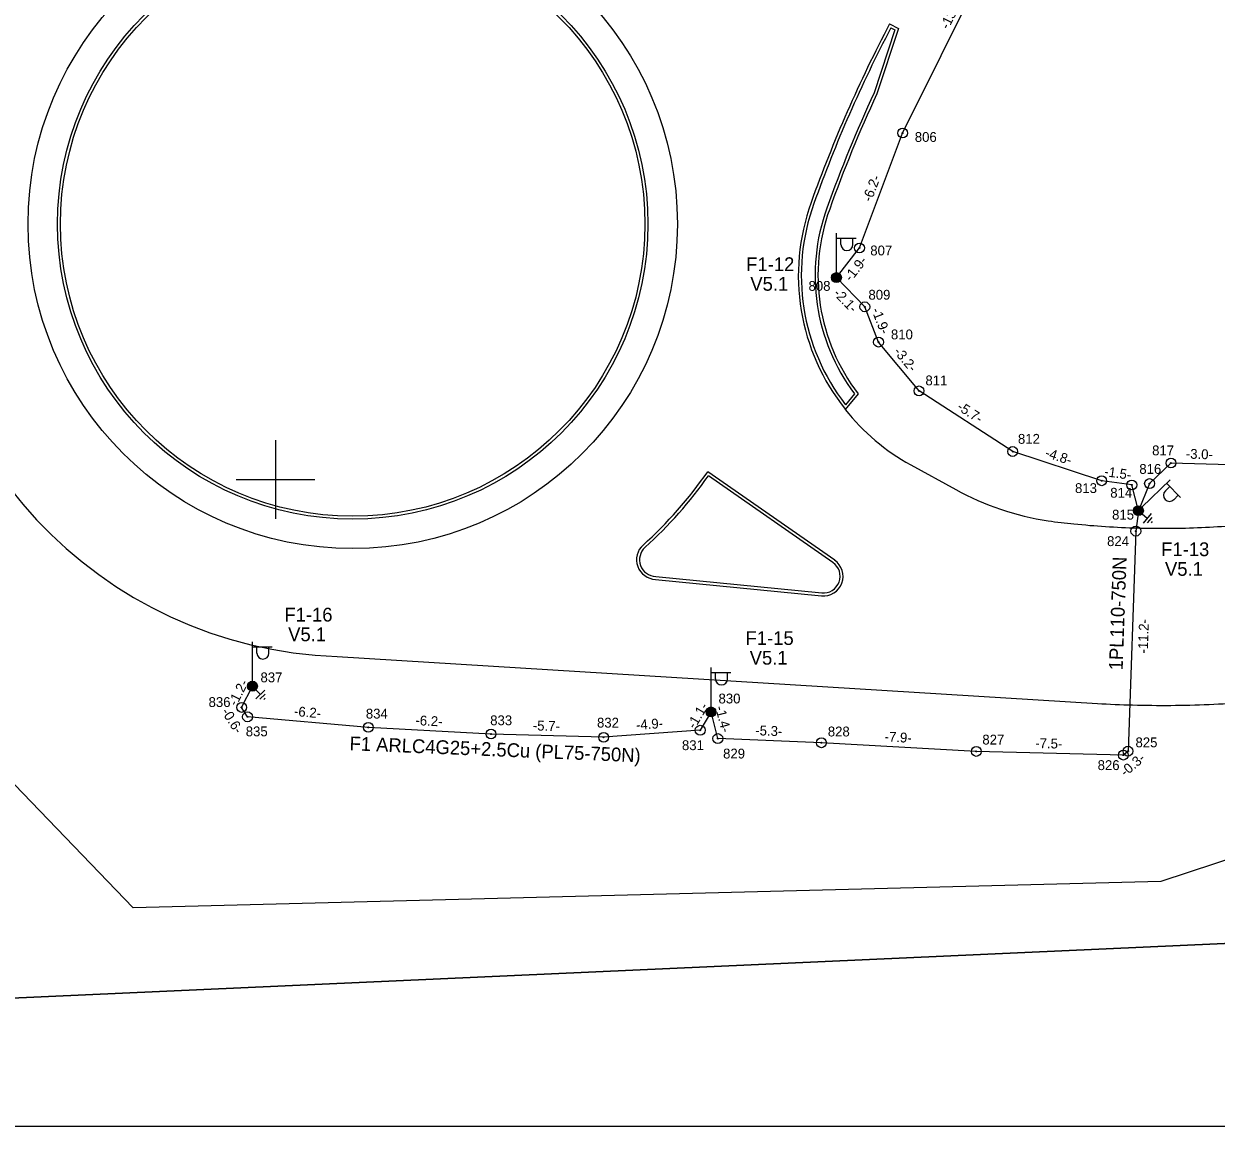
# Model space of a CAD drawing. Extents: x 528816 to 533196, y 6574767 to 6575847.
# Drawn here: x 531687.2 to 531747.8, y 6574767.1 to 6574823.2 of the extents above; entities that cross this region are included whole.
import ezdxf

# ---------------------------------------------------------------- set-up
doc = ezdxf.new("R2010")
doc.units = 0
for name, color, linetype in [('JOONSIDE', 7, 'Continuous'), ('KOORDPUNKT', 7, 'Continuous'), ('MOOTPIIR', 7, 'Continuous'), ('MPKAABEL', 7, 'Continuous'), ('PIIR', 7, 'Continuous'), ('POST', 7, 'Continuous'), ('TEE', 7, 'Continuous'), ('VORK', 7, 'Continuous'), ('VORMISTUS', 7, 'Continuous')]:
    doc.layers.add(name, color=color, linetype=linetype)

msp = doc.modelspace()

# ---------------------------------------------------------------- linework, layer by layer
at = {"layer": 'KOORDPUNKT'}
for centre, radius in [((531731.871, 6574817.602), 0.25), ((531731.871, 6574817.602), 0.025), ((531731.871, 6574817.602), 0.0221), ((531731.871, 6574817.602), 0.0191), ((531731.871, 6574817.602), 0.0161), ((531731.871, 6574817.602), 0.0132), ((531731.871, 6574817.602), 0.0102), ((531731.871, 6574817.602), 0.00726), ((531731.871, 6574817.602), 0.0043), ((531729.679, 6574811.762), 0.25), ((531729.679, 6574811.762), 0.025), ((531729.679, 6574811.762), 0.0221), ((531729.679, 6574811.762), 0.0191), ((531729.679, 6574811.762), 0.0161), ((531729.679, 6574811.762), 0.0132), ((531729.679, 6574811.762), 0.0102), ((531729.679, 6574811.762), 0.00726), ((531729.679, 6574811.762), 0.0043), ((531728.507, 6574810.256), 0.25), ((531728.507, 6574810.256), 0.025), ((531728.507, 6574810.256), 0.0221), ((531728.507, 6574810.256), 0.0191), ((531728.507, 6574810.256), 0.0161), ((531728.507, 6574810.256), 0.0132), ((531728.507, 6574810.256), 0.0102), ((531728.507, 6574810.256), 0.00726), ((531728.507, 6574810.256), 0.0043), ((531729.95, 6574808.768), 0.25), ((531729.95, 6574808.768), 0.025), ((531729.95, 6574808.768), 0.0221), ((531729.95, 6574808.768), 0.0191), ((531729.95, 6574808.768), 0.0161), ((531729.95, 6574808.768), 0.0132), ((531729.95, 6574808.768), 0.0102), ((531729.95, 6574808.768), 0.00726), ((531729.95, 6574808.768), 0.0043), ((531730.645, 6574806.976), 0.25), ((531730.645, 6574806.976), 0.025), ((531730.645, 6574806.976), 0.0221), ((531730.645, 6574806.976), 0.0191), ((531730.645, 6574806.976), 0.0161), ((531730.645, 6574806.976), 0.0132), ((531730.645, 6574806.976), 0.0102), ((531730.645, 6574806.976), 0.00726), ((531730.645, 6574806.976), 0.0043), ((531732.705, 6574804.497), 0.25), ((531732.705, 6574804.497), 0.025), ((531732.705, 6574804.497), 0.0221), ((531732.705, 6574804.497), 0.0191), ((531732.705, 6574804.497), 0.0161), ((531732.705, 6574804.497), 0.0132), ((531732.705, 6574804.497), 0.0102), ((531732.705, 6574804.497), 0.00726), ((531732.705, 6574804.497), 0.0043), ((531737.464, 6574801.415), 0.25), ((531737.464, 6574801.415), 0.025), ((531737.464, 6574801.415), 0.0221), ((531737.464, 6574801.415), 0.0191), ((531737.464, 6574801.415), 0.0161), ((531737.464, 6574801.415), 0.0132), ((531737.464, 6574801.415), 0.0102), ((531737.464, 6574801.415), 0.00726), ((531737.464, 6574801.415), 0.0043), ((531745.505, 6574800.828), 0.25), ((531745.505, 6574800.828), 0.025), ((531745.505, 6574800.828), 0.0221), ((531745.505, 6574800.828), 0.0191), ((531745.505, 6574800.828), 0.0161), ((531745.505, 6574800.828), 0.0132), ((531745.505, 6574800.828), 0.0102), ((531745.505, 6574800.828), 0.00726), ((531745.505, 6574800.828), 0.0043), ((531741.987, 6574799.929), 0.25), ((531741.987, 6574799.929), 0.025), ((531741.987, 6574799.929), 0.0221), ((531741.987, 6574799.929), 0.0191), ((531741.987, 6574799.929), 0.0161), ((531741.987, 6574799.929), 0.0132), ((531741.987, 6574799.929), 0.0102), ((531741.987, 6574799.929), 0.00726), ((531741.987, 6574799.929), 0.0043), ((531743.517, 6574799.714), 0.25), ((531744.419, 6574799.787), 0.25), ((531744.419, 6574799.787), 0.025), ((531744.419, 6574799.787), 0.0221), ((531744.419, 6574799.787), 0.0191), ((531744.419, 6574799.787), 0.0161), ((531744.419, 6574799.787), 0.0132), ((531743.517, 6574799.714), 0.025), ((531743.517, 6574799.714), 0.0221), ((531743.517, 6574799.714), 0.0191), ((531743.517, 6574799.714), 0.0161), ((531743.517, 6574799.714), 0.0132), ((531743.517, 6574799.714), 0.0102), ((531743.517, 6574799.714), 0.00726), ((531743.517, 6574799.714), 0.0043), ((531744.419, 6574799.787), 0.0102), ((531744.419, 6574799.787), 0.00726), ((531744.419, 6574799.787), 0.0043), ((531743.855, 6574798.405), 0.25), ((531743.855, 6574798.405), 0.025), ((531743.855, 6574798.405), 0.0221), ((531743.855, 6574798.405), 0.0191), ((531743.855, 6574798.405), 0.0161), ((531743.855, 6574798.405), 0.0132), ((531743.855, 6574798.405), 0.0102), ((531743.855, 6574798.405), 0.00726), ((531743.855, 6574798.405), 0.0043), ((531743.721, 6574797.368), 0.25), ((531743.721, 6574797.368), 0.025), ((531743.721, 6574797.368), 0.0221), ((531743.721, 6574797.368), 0.0191), ((531743.721, 6574797.368), 0.0161), ((531743.721, 6574797.368), 0.0132), ((531743.721, 6574797.368), 0.0102), ((531743.721, 6574797.368), 0.00726), ((531743.721, 6574797.368), 0.0043), ((531698.83, 6574789.489), 0.25), ((531698.83, 6574789.489), 0.025), ((531698.83, 6574789.489), 0.0221), ((531698.83, 6574789.489), 0.0191), ((531698.83, 6574789.489), 0.0161), ((531698.83, 6574789.489), 0.0132), ((531698.83, 6574789.489), 0.0102), ((531698.83, 6574789.489), 0.00726), ((531698.83, 6574789.489), 0.0043), ((531698.279, 6574788.408), 0.25), ((531698.279, 6574788.408), 0.025), ((531698.279, 6574788.408), 0.0221), ((531698.279, 6574788.408), 0.0191), ((531698.279, 6574788.408), 0.0161), ((531698.279, 6574788.408), 0.0132), ((531698.279, 6574788.408), 0.0102), ((531698.279, 6574788.408), 0.00726), ((531698.279, 6574788.408), 0.0043), ((531722.134, 6574788.181), 0.25), ((531698.579, 6574787.929), 0.25), ((531698.579, 6574787.929), 0.025), ((531698.579, 6574787.929), 0.0221), ((531698.579, 6574787.929), 0.0191), ((531698.579, 6574787.929), 0.0161), ((531698.579, 6574787.929), 0.0132), ((531698.579, 6574787.929), 0.0102), ((531698.579, 6574787.929), 0.00726), ((531698.579, 6574787.929), 0.0043), ((531722.134, 6574788.181), 0.025), ((531722.134, 6574788.181), 0.0221), ((531722.134, 6574788.181), 0.0191), ((531722.134, 6574788.181), 0.0161), ((531722.134, 6574788.181), 0.0132), ((531722.134, 6574788.181), 0.0102), ((531722.134, 6574788.181), 0.00726), ((531722.134, 6574788.181), 0.0043), ((531704.719, 6574787.392), 0.25), ((531704.719, 6574787.392), 0.025), ((531704.719, 6574787.392), 0.0221), ((531704.719, 6574787.392), 0.0191), ((531704.719, 6574787.392), 0.0161), ((531704.719, 6574787.392), 0.0132), ((531704.719, 6574787.392), 0.0102), ((531704.719, 6574787.392), 0.00726), ((531704.719, 6574787.392), 0.0043), ((531710.953, 6574787.053), 0.25), ((531710.953, 6574787.053), 0.025), ((531710.953, 6574787.053), 0.0221), ((531716.677, 6574786.891), 0.25), ((531721.583, 6574787.249), 0.25), ((531721.583, 6574787.249), 0.025), ((531721.583, 6574787.249), 0.0221), ((531721.583, 6574787.249), 0.0191), ((531721.583, 6574787.249), 0.0161), ((531721.583, 6574787.249), 0.0132), ((531721.583, 6574787.249), 0.0102), ((531721.583, 6574787.249), 0.00726), ((531721.583, 6574787.249), 0.0043), ((531722.48, 6574786.825), 0.25), ((531710.953, 6574787.053), 0.0191), ((531710.953, 6574787.053), 0.0161), ((531710.953, 6574787.053), 0.0132), ((531710.953, 6574787.053), 0.0102), ((531710.953, 6574787.053), 0.00726), ((531710.953, 6574787.053), 0.0043), ((531716.677, 6574786.891), 0.025), ((531716.677, 6574786.891), 0.0221), ((531716.677, 6574786.891), 0.0191), ((531716.677, 6574786.891), 0.0161), ((531716.677, 6574786.891), 0.0132), ((531716.677, 6574786.891), 0.0102), ((531716.677, 6574786.891), 0.00726), ((531716.677, 6574786.891), 0.0043), ((531722.48, 6574786.825), 0.025), ((531722.48, 6574786.825), 0.0221), ((531722.48, 6574786.825), 0.0191), ((531722.48, 6574786.825), 0.0161), ((531722.48, 6574786.825), 0.0132), ((531722.48, 6574786.825), 0.0102), ((531722.48, 6574786.825), 0.00726), ((531722.48, 6574786.825), 0.0043), ((531727.746, 6574786.611), 0.25), ((531727.746, 6574786.611), 0.025), ((531727.746, 6574786.611), 0.0221), ((531727.746, 6574786.611), 0.0191), ((531727.746, 6574786.611), 0.0161), ((531727.746, 6574786.611), 0.0132), ((531727.746, 6574786.611), 0.0102), ((531727.746, 6574786.611), 0.00726), ((531727.746, 6574786.611), 0.0043), ((531735.613, 6574786.171), 0.25), ((531735.613, 6574786.171), 0.025), ((531735.613, 6574786.171), 0.0221), ((531735.613, 6574786.171), 0.0191), ((531735.613, 6574786.171), 0.0161), ((531735.613, 6574786.171), 0.0132), ((531735.613, 6574786.171), 0.0102), ((531735.613, 6574786.171), 0.00726), ((531735.613, 6574786.171), 0.0043), ((531743.087, 6574785.983), 0.25), ((531743.087, 6574785.983), 0.025), ((531743.087, 6574785.983), 0.0221), ((531743.087, 6574785.983), 0.0191), ((531743.087, 6574785.983), 0.0161), ((531743.087, 6574785.983), 0.0132), ((531743.326, 6574786.184), 0.25), ((531743.087, 6574785.983), 0.0102), ((531743.087, 6574785.983), 0.00726), ((531743.087, 6574785.983), 0.0043), ((531743.326, 6574786.184), 0.025), ((531743.326, 6574786.184), 0.0221), ((531743.326, 6574786.184), 0.0191), ((531743.326, 6574786.184), 0.0161), ((531743.326, 6574786.184), 0.0132), ((531743.326, 6574786.184), 0.0102), ((531743.326, 6574786.184), 0.00726), ((531743.326, 6574786.184), 0.0043)]:
    msp.add_circle(centre, radius, dxfattribs=at)
at = {"layer": 'MOOTPIIR'}
msp.add_lwpolyline([(532326.975, 6575157.507), (532011.424, 6575047.308), (531974.249, 6575056.159), (531949.023, 6575045.98), (531934.418, 6575025.179), (531948.58, 6574987.561), (531930.435, 6574980.038), (531915.387, 6575014.558), (531872.016, 6575000.396), (531879.539, 6574971.629), (531794.124, 6574938.436), (531760.931, 6574923.389), (531786.158, 6574793.274), (531744.999, 6574779.555), (531692.776, 6574778.227), (531621.08, 6574852.578), (531554.695, 6574876.477), (531465.739, 6574886.656), (531460.428, 6574919.848), (531387.405, 6574932.24), (531177.628, 6574990.659), (531134.699, 6574992.429), (531095.311, 6575014.115), (530588.571, 6575165.473)], dxfattribs=at)
at = {"layer": 'MPKAABEL'}
for points in [[(531743.855, 6574798.405), (531743.517, 6574799.714), (531741.987, 6574799.929), (531737.464, 6574801.415), (531732.705, 6574804.497), (531730.645, 6574806.976), (531729.95, 6574808.768), (531728.507, 6574810.256), (531729.679, 6574811.762), (531731.871, 6574817.602), (531737.748, 6574829.416), (531739.246, 6574833.546), (531730.469, 6574840.539), (531728.313, 6574842.682), (531727.902, 6574842.641), (531719.636, 6574838.609), (531718.028, 6574838.142), (531716.549, 6574835.915), (531716.287, 6574835.792)], [(531743.855, 6574798.405), (531743.517, 6574799.714), (531741.987, 6574799.929), (531737.464, 6574801.415), (531732.705, 6574804.497), (531730.645, 6574806.976), (531729.95, 6574808.768), (531728.507, 6574810.256), (531729.679, 6574811.762), (531731.871, 6574817.602), (531737.748, 6574829.416), (531739.246, 6574833.546), (531730.469, 6574840.539), (531728.313, 6574842.682), (531727.902, 6574842.641), (531719.636, 6574838.609), (531718.028, 6574838.142), (531716.549, 6574835.915), (531716.287, 6574835.792)], [(531774.714, 6574805.848), (531773.556, 6574806.638), (531766.948, 6574804.202), (531759.166, 6574801.797), (531752.737, 6574800.938), (531748.492, 6574800.739), (531745.505, 6574800.828), (531744.419, 6574799.787), (531743.855, 6574798.405)], [(531774.714, 6574805.848), (531773.556, 6574806.638), (531766.948, 6574804.202), (531759.166, 6574801.797), (531752.737, 6574800.938), (531748.492, 6574800.739), (531745.505, 6574800.828), (531744.419, 6574799.787), (531743.855, 6574798.405)], [(531743.855, 6574798.405), (531743.721, 6574797.368), (531743.326, 6574786.184), (531743.087, 6574785.983), (531735.613, 6574786.171), (531727.746, 6574786.611), (531722.48, 6574786.825), (531722.134, 6574788.181)], [(531743.855, 6574798.405), (531743.721, 6574797.368), (531743.326, 6574786.184), (531743.087, 6574785.983), (531735.613, 6574786.171), (531727.746, 6574786.611), (531722.48, 6574786.825), (531722.134, 6574788.181)], [(531743.855, 6574798.405), (531743.721, 6574797.368), (531743.326, 6574786.184)], [(531744.044, 6574798.241), (531744.3, 6574798.019)], [(531744.509, 6574798.259), (531744.092, 6574797.779)], [(531744.534, 6574798.06), (531744.293, 6574797.782)], [(531744.56, 6574797.86), (531744.494, 6574797.785)], [(531722.134, 6574788.181), (531721.583, 6574787.249), (531716.677, 6574786.891), (531710.953, 6574787.053), (531704.719, 6574787.392), (531698.579, 6574787.929), (531698.279, 6574788.408), (531698.83, 6574789.489)], [(531722.134, 6574788.181), (531721.583, 6574787.249), (531716.677, 6574786.891), (531710.953, 6574787.053), (531704.719, 6574787.392), (531698.579, 6574787.929), (531698.279, 6574788.408), (531698.83, 6574789.489)], [(531699.003, 6574789.308), (531699.237, 6574789.063)], [(531699.467, 6574789.282), (531699.006, 6574788.844)], [(531699.473, 6574789.081), (531699.207, 6574788.827)], [(531699.48, 6574788.88), (531699.407, 6574788.811)]]:
    msp.add_lwpolyline(points, dxfattribs=at)
at = {"layer": 'PIIR'}
msp.add_lwpolyline([(531625.06, 6574849.97), (531553.93, 6574874.91), (531734.17, 6574904.2), (531775.01, 6574855.02), (531797.95, 6574827.35), (531815.85, 6574805.79), (531819.42, 6574801.52), (531759.88, 6574776.94), (531664.4, 6574772.63), (531656.62, 6574782.88), (531667.83, 6574806.64)], close=True, dxfattribs=at)
msp.add_lwpolyline([(531625.06, 6574849.97), (531553.93, 6574874.91), (531734.17, 6574904.2), (531775.01, 6574855.02), (531797.95, 6574827.35), (531815.85, 6574805.79), (531819.42, 6574801.52), (531759.88, 6574776.94), (531664.4, 6574772.63), (531656.62, 6574782.88), (531667.83, 6574806.64)], close=True, dxfattribs=at)
msp.add_lwpolyline([(531512.712, 6574767.124), (531433.13, 6574879.76), (531553.93, 6574874.91), (531625.06, 6574849.97), (531667.83, 6574806.64), (531656.62, 6574782.88), (531664.4, 6574772.63), (531759.88, 6574776.94), (531819.42, 6574801.52), (531847.915, 6574767.124)], dxfattribs=at)
msp.add_lwpolyline([(531512.712, 6574767.124), (531433.13, 6574879.76), (531553.93, 6574874.91), (531625.06, 6574849.97), (531667.83, 6574806.64), (531656.62, 6574782.88), (531664.4, 6574772.63), (531759.88, 6574776.94), (531819.42, 6574801.52), (531847.915, 6574767.124)], dxfattribs=at)
at = {"layer": 'POST'}
for p, q in [((531728.507, 6574810.506), (531728.507, 6574812.506)), ((531728.507, 6574812.256), (531729.507, 6574812.256)), ((531728.734, 6574811.935), (531728.734, 6574812.256)), ((531729.347, 6574811.935), (531729.347, 6574812.256)), ((531728.507, 6574810.256), (531728.507, 6574810.256)), ((531744.035, 6574798.579), (531745.474, 6574799.968)), ((531745.221, 6574799.408), (531745.452, 6574799.631)), ((531745.294, 6574799.794), (531745.989, 6574799.075)), ((531745.646, 6574798.967), (531745.877, 6574799.19)), ((531743.855, 6574798.405), (531743.855, 6574798.405)), ((531698.83, 6574789.74), (531698.83, 6574791.74)), ((531698.83, 6574791.49), (531699.83, 6574791.49)), ((531699.057, 6574791.169), (531699.057, 6574791.49)), ((531699.67, 6574791.169), (531699.67, 6574791.49)), ((531722.134, 6574788.431), (531722.134, 6574790.431)), ((531722.134, 6574790.181), (531723.134, 6574790.181)), ((531722.361, 6574789.86), (531722.361, 6574790.181)), ((531722.974, 6574789.86), (531722.974, 6574790.181)), ((531698.83, 6574789.489), (531698.83, 6574789.489)), ((531722.134, 6574788.181), (531722.134, 6574788.181))]:
    msp.add_line(p, q, dxfattribs=at)
for centre, radius in [((531728.507, 6574810.256), 0.25), ((531728.507, 6574810.256), 0.225), ((531728.507, 6574810.256), 0.2), ((531728.507, 6574810.256), 0.175), ((531728.507, 6574810.256), 0.15), ((531728.507, 6574810.256), 0.125), ((531728.507, 6574810.256), 0.1), ((531728.507, 6574810.256), 0.075), ((531728.507, 6574810.256), 0.05), ((531728.507, 6574810.256), 0.025), ((531743.855, 6574798.405), 0.25), ((531743.855, 6574798.405), 0.225), ((531743.855, 6574798.405), 0.2), ((531743.855, 6574798.405), 0.175), ((531743.855, 6574798.405), 0.15), ((531743.855, 6574798.405), 0.125), ((531743.855, 6574798.405), 0.1), ((531743.855, 6574798.405), 0.075), ((531743.855, 6574798.405), 0.05), ((531743.855, 6574798.405), 0.025), ((531698.83, 6574789.489), 0.25), ((531698.83, 6574789.489), 0.225), ((531698.83, 6574789.489), 0.2), ((531698.83, 6574789.489), 0.175), ((531698.83, 6574789.489), 0.15), ((531698.83, 6574789.489), 0.125), ((531698.83, 6574789.489), 0.1), ((531698.83, 6574789.489), 0.075), ((531698.83, 6574789.489), 0.05), ((531698.83, 6574789.489), 0.025), ((531722.134, 6574788.181), 0.25), ((531722.134, 6574788.181), 0.225), ((531722.134, 6574788.181), 0.2), ((531722.134, 6574788.181), 0.175), ((531722.134, 6574788.181), 0.15), ((531722.134, 6574788.181), 0.125), ((531722.134, 6574788.181), 0.1), ((531722.134, 6574788.181), 0.075), ((531722.134, 6574788.181), 0.05), ((531722.134, 6574788.181), 0.025)]:
    msp.add_circle(centre, radius, dxfattribs=at)
for centre, start, end in [((531729.041, 6574811.935), 180, 0), ((531745.434, 6574799.188), 133.99645, 313.99645), ((531699.364, 6574791.169), 180, 0), ((531722.668, 6574789.86), 180, 0)]:
    msp.add_arc(centre, 0.306, start, end, dxfattribs=at)
at = {"layer": 'TEE'}
for points in [[(531731.274, 6574822.95), (531731.472, 6574822.846), (531730.423, 6574819.645)], [(531731.211, 6574823.153), (531731.654, 6574822.92), (531730.562, 6574819.59)], [(531729.608, 6574804.35), (531728.957, 6574803.549), (531728.961, 6574803.554)], [(531729.418, 6574804.353), (531728.963, 6574803.794)], [(531732.28, 6574800.739), (531734.57, 6574799.479), (531734.569, 6574799.479)], [(531728.417, 6574795.892), (531721.968, 6574800.39)], [(531728.331, 6574795.769), (531722.005, 6574800.182)], [(531719.324, 6574795.067), (531727.76, 6574794.226)], [(531719.314, 6574794.917), (531727.745, 6574794.077)], [(531703.14, 6574790.991), (531741.774, 6574788.611)]]:
    msp.add_lwpolyline(points, dxfattribs=at)
for radius in [16.5, 15, 14.85]:
    msp.add_circle((531703.924, 6574812.977), radius, dxfattribs=at)
for centre, radius, start, end in [((531793.143, 6574790.528), 70, 152.22044, 160.34146), ((531793.143, 6574790.528), 69.85, 152.34348, 160.34178), ((531793.148, 6574790.526), 69.155, 155.09778, 160.3452), ((531793.148, 6574790.526), 69.005, 155.09043, 160.34553), ((531737.453, 6574810.361), 10.883, 160.03911, 218.7172), ((531737.453, 6574810.361), 10.733, 160.037, 217.72341), ((531737.453, 6574810.361), 10.033, 160.04141, 216.78645), ((531737.453, 6574810.361), 9.883, 160.03911, 217.46361), ((531703.924, 6574812.977), 22, 178.24231, 267.95738), ((531737.582, 6574810.376), 11, 218.36218, 241.18014), ((531703.925, 6574812.978), 22, 312.11581, 325.0991), ((531703.925, 6574812.978), 22.15, 312.11581, 324.7111), ((531741.318, 6574811.745), 14, 241.17974, 261.58229), ((531741.64, 6574812.094), 14.396, 260.52119, 265.76408), ((531744.943, 6574840.053), 42.54, 264.10759, 268.45767), ((531745.054, 6574844.142), 46.63, 268.45767, 272.45974), ((531744.845, 6574849.007), 51.5, 272.45974, 276.11381), ((531719.35, 6574795.916), 1, 132.11788, 267.95739), ((531719.35, 6574795.916), 0.85, 132.11805, 268.26668), ((531727.844, 6574795.072), 1, 264.30725, 55.1011), ((531727.844, 6574795.072), 0.85, 264.30725, 55.1011), ((531744.943, 6574840.053), 51.54, 266.47475, 268.45767), ((531745.054, 6574844.142), 55.63, 268.45767, 272.45974), ((531744.845, 6574849.007), 60.5, 272.45974, 276.11381)]:
    msp.add_arc(centre, radius, start, end, dxfattribs=at)
at = {"layer": 'VORK'}
for p, q in [((531700, 6574802), (531700, 6574798)), ((531698, 6574800), (531702, 6574800))]:
    msp.add_line(p, q, dxfattribs=at)
at = {"layer": 'VORMISTUS'}
msp.add_lwpolyline([(533195.3, 6575269.787), (530714.07, 6575269.787), (530714.07, 6574767.124), (533195.3, 6574767.124)], close=True, dxfattribs=at)

# ---------------------------------------------------------------- texts
at = {"layer": 'JOONSIDE'}
for s, rotation, p in [('-13.2-', 63.55146, (531734.196, 6574822.837)), ('-6.2-', 69.42675, (531730.277, 6574814.068)), ('-1.9-', 52.12107, (531729.253, 6574810.02)), ('-2.1-', 314.11048, (531728.317, 6574809.416)), ('-1.9-', 291.19803, (531730.277, 6574808.615)), ('-3.2-', 309.72591, (531731.388, 6574806.473)), ('-5.7-', 327.0723, (531734.591, 6574803.573)), ('-4.8-', 341.81242, (531739.067, 6574801.151)), ('-3.0-', 358.29333, (531746.256, 6574801.056)), ('-1.5-', 352.00312, (531742.094, 6574800.166)), ('-11.2-', 87.97725, (531744.326, 6574791.143)), ('-1.2-', 62.97878, (531698.014, 6574788.439)), ('-6.2-', 355.00167, (531700.924, 6574787.975)), ('-1.1-', 59.38558, (531721.313, 6574787.283)), ('-1.4-', 284.29444, (531722.342, 6574788.422)), ('-0.6-', 302.09661, (531697.231, 6574788.192)), ('-6.2-', 356.88737, (531707.101, 6574787.513)), ('-5.7-', 358.37885, (531713.072, 6574787.243)), ('-4.9-', 4.17358, (531718.339, 6574787.263)), ('-5.3-', 357.67289, (531724.374, 6574786.998)), ('-7.9-', 356.79879, (531730.945, 6574786.682)), ('-7.5-', 358.55721, (531738.607, 6574786.346)), ('-0.3-', 40.14481, (531743.189, 6574784.864))]:
    msp.add_text(s, height=0.5, rotation=rotation, dxfattribs=at).set_placement(p)
at = {"layer": 'KOORDPUNKT'}
for s, p in [('806', (531732.489, 6574817.152)), ('807', (531730.227, 6574811.383)), ('808', (531727.089, 6574809.582)), ('809', (531730.133, 6574809.133)), ('810', (531731.277, 6574807.116)), ('811', (531733.028, 6574804.778)), ('812', (531737.731, 6574801.808)), ('817', (531744.55, 6574801.221)), ('816', (531743.899, 6574800.279)), ('813', (531740.631, 6574799.304)), ('814', (531742.421, 6574799.068)), ('815', (531742.514, 6574797.955)), ('824', (531742.26, 6574796.609)), ('837', (531699.238, 6574789.686)), ('836', (531696.6, 6574788.429)), ('830', (531722.514, 6574788.61)), ('834', (531704.593, 6574787.842)), ('833', (531710.911, 6574787.503)), ('832', (531716.34, 6574787.383)), ('835', (531698.488, 6574786.939)), ('828', (531728.069, 6574786.934)), ('831', (531720.656, 6574786.237)), ('827', (531735.922, 6574786.522)), ('825', (531743.705, 6574786.381)), ('829', (531722.747, 6574785.813)), ('826', (531741.781, 6574785.224))]:
    msp.add_text(s, height=0.5, dxfattribs=at).set_placement(p)
at = {"layer": 'MPKAABEL'}
for s, rotation, p in [('1PL110-750N', 87.97725, (531743.051, 6574790.283)), ('F1 ARLC4G25+2.5Cu (PL75-750N)', 357.6009, (531703.754, 6574786.234))]:
    msp.add_text(s, height=0.7, rotation=rotation, dxfattribs=at).set_placement(p)
at = {"layer": 'POST'}
for s, p in [('F1-12', (531723.921, 6574810.585)), ('V5.1', (531724.131, 6574809.585)), ('F1-13', (531745.011, 6574796.097)), ('V5.1', (531745.203, 6574795.097)), ('F1-16', (531700.451, 6574792.773)), ('V5.1', (531700.644, 6574791.773)), ('F1-15', (531723.889, 6574791.582)), ('V5.1', (531724.1, 6574790.582))]:
    msp.add_text(s, height=0.7, dxfattribs=at).set_placement(p)

doc.saveas('drawing.dxf')
